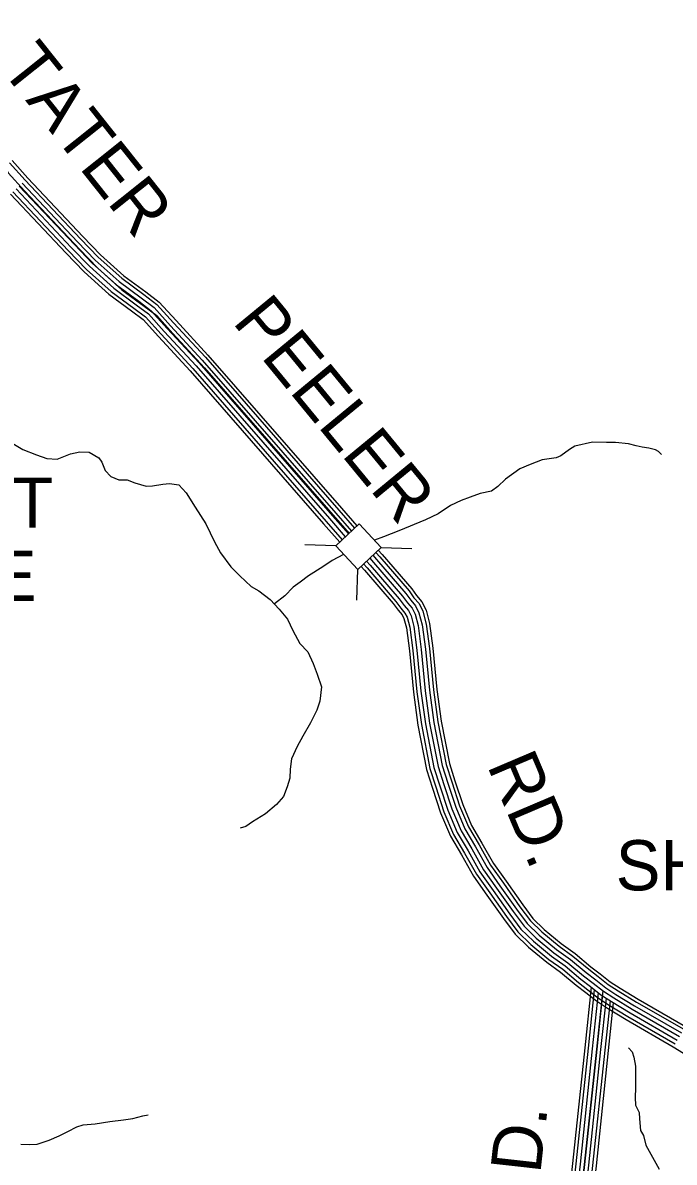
# Model space of a CAD drawing. Extents: x 1788175 to 1969470, y 584502 to 738744.
# Drawn here: x 1882620 to 1887424, y 657901 to 666294 of the extents above; entities that cross this region are included whole.
import ezdxf

# ---------------------------------------------------------------- set-up
doc = ezdxf.new("R2010")
doc.units = 0
for name, color, linetype in [('DESIGN - ROW - Right-of-Way and Easement Labels', 7, 'Continuous'), ('DESIGN - TRANSPORTATION - Text', 7, 'Continuous'), ('SURVEY - DRAINAGE - Storm Sewer', 7, 'Continuous'), ('SURVEY - TRANSPORTATION - Roads', 7, 'Continuous')]:
    doc.layers.add(name, color=color, linetype=linetype)

msp = doc.modelspace()

# ---------------------------------------------------------------- linework, layer by layer
at = {"layer": 'DESIGN - TRANSPORTATION - Text'}
for points in [[(1882486.2, 663233.1), (1882620.5, 663152.2), (1882720.5, 663111.1), (1882798.5, 663083.7), (1882872.4, 663080.3), (1882922.1, 663098.8), (1882971.8, 663119.2), (1883041.5, 663133.8), (1883109.3, 663132.3), (1883181.4, 663090.9), (1883203.6, 663057.1), (1883228, 662997.3), (1883268.3, 662951.6), (1883328.3, 662928.1), (1883390.2, 662926.6), (1883446.2, 662905.1), (1883530.2, 662879.8), (1883576, 662884.2), (1883651.7, 662896.8), (1883701.5, 662901.2), (1883771.4, 662891.8), (1883825.7, 662832.3), (1883890.4, 662726.8), (1883969.1, 662603.4), (1884034, 662471.9), (1884078.5, 662390.3), (1884153.1, 662286.9), (1884221.5, 662219.4), (1884303.9, 662142.1), (1884361.9, 662110.6), (1884444.2, 662047.3), (1884510.6, 661975.8), (1884571, 661902.3), (1884611.6, 661818.6), (1884662.2, 661721), (1884722.5, 661661.5), (1884761.1, 661573.8), (1884791.6, 661496), (1884822.3, 661402.3), (1884811.1, 661298.1), (1884787.7, 661229.9), (1884742.6, 661137.5)], [(1887330, 663113.7), (1887307.9, 663135.5), (1887285.9, 663149.3), (1887235.9, 663160.9), (1887188, 663168.5), (1887142, 663178.1), (1887086.1, 663191.7), (1886990.3, 663202.9), (1886924.4, 663202.3), (1886820.7, 663205.5), (1886691.3, 663176.4), (1886651.6, 663150), (1886588.1, 663105.5), (1886552.3, 663089.2), (1886450.7, 663074.3), (1886361.2, 663041.6), (1886285.7, 663008.9), (1886180.6, 662932), (1886123.1, 662879.5), (1886075.6, 662843.1), (1885993.9, 662826.4), (1885918.3, 662799.8), (1885852.7, 662775.2), (1885775.2, 662738.6), (1885681.9, 662677.8), (1885588.5, 662633), (1885393.7, 662551.3), (1885280.3, 662508.4), (1885214.1, 662482.4)], [(1884986.5, 662378), (1884986.2, 662377.9), (1884900.7, 662333.2), (1884833.3, 662286.6), (1884728.1, 662219.7), (1884666.6, 662173.2), (1884613.1, 662136.7), (1884551.7, 662072.2), (1884475.9, 662013.2)], [(1884742.6, 661137.5), (1884685.5, 661039), (1884642.2, 660962.7), (1884601, 660872.3), (1884591.6, 660796.2), (1884590.2, 660730.2), (1884570.7, 660666), (1884543.3, 660595.7), (1884490, 660535.3), (1884408.7, 660466.6), (1884313.4, 660407.8), (1884265.8, 660373.4), (1884224.1, 660361)], [(1887086.8, 658744), (1887112.9, 658714.2), (1887127.1, 658674.3), (1887137.4, 658608.4), (1887137.9, 658534.4), (1887138.4, 658448.4), (1887136.9, 658378.3), (1887137.2, 658322.4), (1887165.4, 658266.5), (1887167.6, 658220.2), (1887175.3, 658135.6), (1887198.4, 658097.1), (1887213.8, 658027.8), (1887313.8, 657850.8)], [(1882604.7, 658032.9), (1882668.6, 658031.4), (1882726.4, 658033.9), (1882813.9, 658062.6), (1882887.5, 658095.3), (1882953, 658127.8), (1883018.6, 658162.4), (1883064.3, 658176.8), (1883154, 658183.5), (1883261.6, 658200.4), (1883363.2, 658213.3), (1883431, 658223.8), (1883504.6, 658242.5), (1883544.5, 658250.8)]]:
    msp.add_lwpolyline(points, dxfattribs=at)
at = {"layer": 'SURVEY - DRAINAGE - Storm Sewer'}
for p, q in [((1884927.3, 662441.3), (1884700.3, 662448.8)), ((1885263.1, 662430.1), (1885490.1, 662422.6)), ((1885089.5, 662267.8), (1885082, 662040.8))]:
    msp.add_line(p, q, dxfattribs=at)
msp.add_lwpolyline([(1884927.3, 662441.3), (1885089.6, 662267.8), (1885263.1, 662430.1), (1885100.8, 662603.6)], close=True, dxfattribs=at)
at = {"layer": 'SURVEY - TRANSPORTATION - Roads'}
for points in [[(1881930.8, 666862.5), (1881990.9, 666615.3), (1882107.1, 666143.7), (1882174.2, 665910), (1882212.6, 665818.2), (1882255, 665710.4), (1882313.6, 665570.7), (1882398.5, 665371.1), (1882438.8, 665297.3), (1882513.2, 665189.7), (1882633.6, 665056.3), (1883040.8, 664624.5), (1883173.2, 664487.2), (1883351.6, 664328.1), (1883515.8, 664207), (1883608, 664137.5), (1883726.4, 664006.1), (1883961.1, 663753.3), (1885025.8, 662533.5)], [(1882521.4, 665264), (1882638.7, 665134.1), (1883045.2, 664703), (1883175.8, 664567.6), (1883350.2, 664412), (1883512.4, 664292.4), (1883609.6, 664219.1), (1883731.6, 664083.7), (1883966.7, 663830.6), (1884950.7, 662703.1), (1885066.4, 662571.5)], [(1882540.8, 665279.4), (1882656.8, 665150.9), (1883063.1, 664720), (1883192.9, 664585.4), (1883365.8, 664431.2), (1883527.2, 664312.2), (1883626.3, 664237.4), (1883749.9, 664100.4), (1883985.1, 663847.1), (1884969.3, 662719.4), (1885084.5, 662588.4)], [(1882615.9, 665113.1), (1883022.8, 664681.6), (1883154.2, 664545.3), (1883330.7, 664387.9), (1883493.9, 664267.6), (1883588.5, 664196.2), (1883708.8, 664062.8), (1883943.7, 663809.8), (1884927.4, 662682.6), (1885043.8, 662550.3)], [(1882528.6, 665032.6), (1882936.9, 664599.7), (1883071.9, 664459.6), (1883255.8, 664295.7), (1883422.9, 664172.4), (1883507.9, 664108.3), (1883621.2, 663982.6), (1883855.4, 663730.4), (1884838.1, 662604.4), (1884957, 662469.2)], [(1882547.5, 665050), (1882955.5, 664617.4), (1883089.7, 664478.2), (1883272, 664315.7), (1883438.3, 664193), (1883525.4, 664127.3), (1883640.1, 664000), (1883874.5, 663747.6), (1884857.5, 662621.4), (1884975.8, 662486.7)], [(1882570.3, 665071), (1882977.9, 664638.8), (1883111.2, 664500.5), (1883291.6, 664339.8), (1883456.8, 664217.9), (1883546.4, 664150.3), (1883663, 664020.9), (1883897.6, 663768.3), (1884880.8, 662641.8), (1884998.5, 662507.9)], [(1882593.1, 665092.1), (1883000.4, 664660.2), (1883132.7, 664522.9), (1883311.1, 664363.8), (1883475.4, 664242.7), (1883567.5, 664173.2), (1883685.9, 664041.8), (1883920.6, 663789.1), (1884904.1, 662662.2), (1885021.1, 662529.1)], [(1885241.4, 662409.9), (1885270.5, 662376.8), (1885487.9, 662124.8), (1885524.2, 662074.9), (1885562.9, 662029.8), (1885593.9, 661968.5), (1885620.1, 661870.3), (1885643.9, 661687.4), (1885673.4, 661383.8), (1885706, 661149.9), (1885766.2, 660837.6), (1885807.1, 660711), (1885864.7, 660534.9), (1885929.7, 660381.8), (1886005.8, 660252.4), (1886090.5, 660102.2), (1886184.4, 659970.3), (1886306.5, 659797.7), (1886382, 659696.6), (1886464.8, 659616.3), (1886590.1, 659513), (1886692.5, 659439.4), (1886809.7, 659341.2), (1886878.7, 659288.4), (1886952.2, 659230.8), (1887024.1, 659184), (1887158.1, 659102), (1887506.5, 658901.8)], [(1885155.4, 662329.4), (1885181.8, 662299.4), (1885395.6, 662051.7), (1885431.7, 662001.9), (1885464.2, 661964), (1885483.3, 661926.3), (1885504.3, 661847.5), (1885526.9, 661674.1), (1885556.5, 661370), (1885589.9, 661130.7), (1885651.9, 660808.2), (1885695.1, 660674.6), (1885754.4, 660493.5), (1885824.4, 660328.8), (1885903.8, 660193.7), (1885991, 660038.9), (1886088.4, 659902.1), (1886211.3, 659728.5), (1886293.3, 659618.6), (1886386.2, 659528.5), (1886518.2, 659419.7), (1886620.2, 659346.4), (1886736.1, 659249.3), (1886806.6, 659195.3), (1886883.7, 659135), (1886961.2, 659084.5), (1887098.1, 659000.7), (1887446.1, 658800.7)], [(1885178.1, 662350.6), (1885205.1, 662319.8), (1885419.9, 662070.9), (1885456.1, 662021.1), (1885490.2, 661981.3), (1885512.4, 661937.4), (1885534.8, 661853.5), (1885557.7, 661677.6), (1885587.2, 661373.6), (1885620.4, 661135.7), (1885682, 660816), (1885724.6, 660684.2), (1885783.4, 660504.4), (1885852.1, 660342.8), (1885930.6, 660209.2), (1886017.2, 660055.6), (1886113.7, 659920.1), (1886236.3, 659746.7), (1886316.7, 659639.1), (1886406.9, 659551.6), (1886537.2, 659444.3), (1886639.3, 659370.9), (1886755.5, 659273.5), (1886825.6, 659219.8), (1886901.7, 659160.3), (1886977.8, 659110.7), (1887113.9, 659027.4), (1887462, 658827.3)], [(1885178.1, 662350.6), (1885205.1, 662319.8), (1885419.9, 662070.9), (1885456.1, 662021.1), (1885490.2, 661981.3), (1885512.4, 661937.4), (1885534.8, 661853.5), (1885557.7, 661677.6), (1885587.2, 661373.6), (1885620.4, 661135.7), (1885682, 660816), (1885724.6, 660684.2), (1885783.4, 660504.4), (1885852.1, 660342.8), (1885930.6, 660209.2), (1886017.2, 660055.6), (1886113.7, 659920.1), (1886236.3, 659746.7), (1886316.7, 659639.1), (1886406.9, 659551.6), (1886537.2, 659444.3), (1886639.3, 659370.9), (1886755.5, 659273.5), (1886825.6, 659219.8), (1886901.7, 659160.3), (1886977.8, 659110.7), (1887113.9, 659027.4), (1887462, 658827.3)], [(1885200.7, 662371.8), (1885228.5, 662340.2), (1885444.2, 662090.2), (1885480.4, 662040.3), (1885516.2, 661998.6), (1885541.5, 661948.5), (1885565.3, 661859.5), (1885588.5, 661681.1), (1885618, 661377.3), (1885651, 661140.8), (1885712.1, 660823.7), (1885754.1, 660693.8), (1885812.5, 660515.3), (1885879.9, 660356.7), (1885957.5, 660224.6), (1886043.4, 660072.2), (1886139, 659938), (1886261.4, 659764.9), (1886340, 659659.7), (1886427.6, 659574.7), (1886556.1, 659468.9), (1886658.3, 659395.4), (1886774.9, 659297.7), (1886844.6, 659244.4), (1886919.8, 659185.5), (1886994.3, 659136.9), (1887129.7, 659054.1), (1887477.9, 658853.9)], [(1885223.4, 662393), (1885251.9, 662360.5), (1885468.6, 662109.5), (1885504.8, 662059.6), (1885542.2, 662015.9), (1885570.6, 661959.6), (1885595.8, 661865.5), (1885619.3, 661684.6), (1885648.8, 661380.9), (1885681.6, 661145.9), (1885742.2, 660831.4), (1885783.6, 660703.3), (1885841.5, 660526.2), (1885907.6, 660370.7), (1885984.4, 660240.1), (1886069.6, 660088.9), (1886164.3, 659956), (1886286.5, 659783.2), (1886363.4, 659680.2), (1886448.3, 659597.9), (1886575, 659493.4), (1886677.3, 659419.8), (1886794.3, 659321.9), (1886863.5, 659268.9), (1886937.8, 659210.7), (1887010.9, 659163.1), (1887145.5, 659080.7), (1887493.8, 658880.5)], [(1885114, 662290.6), (1885139, 662262.2), (1885351.1, 662016.4), (1885387.2, 661966.7), (1885416.7, 661932.3), (1885430, 661906), (1885448.6, 661836.5), (1885470.5, 661667.7), (1885500.1, 661363.3), (1885533.9, 661121.4), (1885596.9, 660794.1), (1885641.2, 660657), (1885701.2, 660473.6), (1885773.6, 660303.2), (1885854.6, 660165.4), (1885943.1, 660008.5), (1886042.2, 659869.3), (1886165.4, 659695.1), (1886250.6, 659581), (1886348.4, 659486.2), (1886483.6, 659374.8), (1886585.4, 659301.5), (1886700.7, 659205), (1886771.9, 659150.5), (1886850.6, 659088.9), (1886930.9, 659036.5), (1887069.1, 658952), (1887417, 658752), (1887696.6, 658578.7)], [(1885132.8, 662308.2), (1885158.4, 662279.1), (1885371.3, 662032.4), (1885407.4, 661982.7), (1885438.3, 661946.6), (1885454.2, 661915.2), (1885473.8, 661841.4), (1885496.1, 661670.6), (1885525.7, 661366.3), (1885559.3, 661125.6), (1885621.8, 660800.5), (1885665.7, 660665), (1885725.3, 660482.6), (1885796.6, 660314.8), (1885876.9, 660178.2), (1885964.8, 660022.3), (1886063.1, 659884.2), (1886186.2, 659710.3), (1886270, 659598.1), (1886365.6, 659505.4), (1886499.3, 659395.2), (1886601.2, 659321.9), (1886716.7, 659225.1), (1886787.7, 659170.8), (1886865.6, 659109.8), (1886944.7, 659058.2), (1887082.2, 658974.1), (1887430.2, 658774.1)], [(1886357.7, 655115.9), (1886501.6, 656382.1), (1886549.4, 656746.2), (1886594.9, 657171.9), (1886646.4, 657620.5), (1886676.8, 657892.4), (1886765.9, 658743), (1886813.8, 659189.7)], [(1886381.7, 655108.1), (1886526.1, 656379.1), (1886574, 656743.3), (1886619.5, 657169.2), (1886670.9, 657617.8), (1886701.4, 657889.7), (1886790.5, 658740.4), (1886836.8, 659171.7)], [(1886411.8, 655098.4), (1886556.9, 656375.3), (1886604.8, 656739.6), (1886650.3, 657165.8), (1886701.8, 657614.3), (1886732.2, 657886.4), (1886821.3, 658737.1), (1886865.5, 659149.2)], [(1886898.2, 659163), (1886852.2, 658733.8), (1886763, 657883), (1886732.6, 657610.8), (1886681.1, 657162.3), (1886635.6, 656735.9), (1886587.7, 656371.5), (1886441.9, 655088.7)], [(1886441.9, 655088.7), (1886587.7, 656371.5), (1886635.6, 656735.9), (1886681.1, 657162.3), (1886732.6, 657610.8), (1886763, 657883), (1886852.2, 658733.8), (1886894.4, 659128)], [(1886472, 655079), (1886618.4, 656367.8), (1886666.3, 656732.3), (1886711.9, 657158.9), (1886763.4, 657607.3), (1886793.8, 657879.7), (1886883, 658730.6), (1886923.6, 659109)], [(1886502.1, 655069.3), (1886649.2, 656364), (1886697.1, 656728.6), (1886742.7, 657155.5), (1886794.2, 657603.8), (1886824.6, 657876.4), (1886913.8, 658727.3), (1886952.7, 659090)], [(1886527, 655061.2), (1886674.7, 656360.9), (1886722.7, 656725.6), (1886768.3, 657152.7), (1886819.7, 657600.9), (1886850.2, 657873.6), (1886939.4, 658724.6), (1886977, 659074.8)]]:
    msp.add_lwpolyline(points, dxfattribs=at)

# ---------------------------------------------------------------- texts
at = {"layer": 'DESIGN - ROW - Right-of-Way and Easement Labels'}
for s, rotation, p in [('TATER', 308.53156, (1882447.9, 665959.9)), ('PEELER', 309.46266, (1884159.6, 664089)), ('RD.', 293.02049, (1886040.7, 660825.3)), ('RD.', 83.61843, (1886396.1, 657454.8))]:
    msp.add_text(s, height=370, rotation=rotation, dxfattribs=at).set_placement(p)
for s, p in [('WALNUT', (1880754.5, 662574.3)), ('GROVE', (1880934.1, 662035.5)), ('SHORTER', (1886992.2, 659903.4))]:
    msp.add_text(s, height=370, dxfattribs=at).set_placement(p)

doc.saveas('drawing.dxf')
